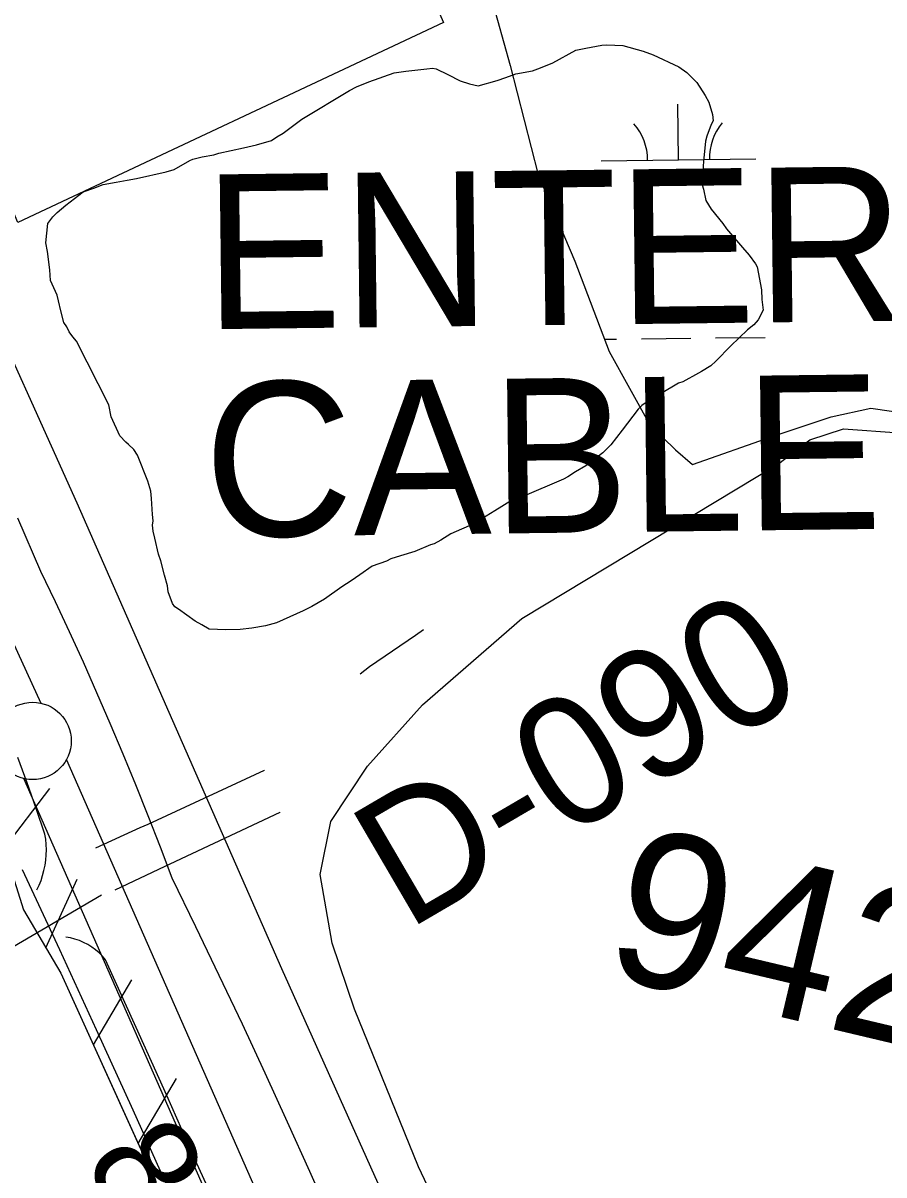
# Model space of a CAD drawing. Extents: x 3694830 to 3732949, y 415201 to 440970.
# Drawn here: x 3713542 to 3714099, y 437876 to 438621 of the extents above; entities that cross this region are included whole.
import ezdxf

# ---------------------------------------------------------------- set-up
doc = ezdxf.new("R2010")
doc.units = 0
for name, color, linetype in [('V-CHAN-NAID', 7, 'Continuous'), ('V-FLOD-BASE', 7, 'Continuous'), ('V-LEVE-TOET', 7, 'Continuous'), ('V-RIVR-EDGE', 7, 'Continuous'), ('V-RIVR-RANG', 7, 'Continuous'), ('V-RIVR-RANG-IDEN', 7, 'Continuous'), ('V-ROAD-CNTR', 7, 'Continuous'), ('V-RRAP-FSHR', 7, 'Continuous'), ('V-SITE-OTLN', 7, 'Continuous'), ('V-SITE-VEGE', 7, 'Continuous'), ('V-SURV-IDEN', 7, 'Continuous'), ('V-SURV-LINE', 7, 'Continuous'), ('V-UTIL-LINE', 7, 'Continuous'), ('V-WETL-SWMP', 7, 'Continuous')]:
    doc.layers.add(name, color=color, linetype=linetype)

msp = doc.modelspace()

# ---------------------------------------------------------------- linework, layer by layer
at = {"layer": 'V-FLOD-BASE'}
for points in [[(3713551.08, 438060.33), (3713552.5, 438063.36), (3713553.73, 438066.48), (3713554.78, 438069.67), (3713555.64, 438072.92), (3713556.32, 438076.23), (3713556.8, 438079.57), (3713557.08, 438082.94), (3713557.17, 438086.33), (3713557.07, 438089.72), (3713556.77, 438093.1), (3713556.28, 438096.46), (3713550.62, 438113.02), (3713544.77, 438129.5), (3713538.71, 438145.91)], [(3713690.4, 437805.05), (3713654.55, 437883.45), (3713635.06, 437927.46), (3713615.34, 437971.37), (3713595.4, 438015.18), (3713593.41, 438017.47), (3713591.26, 438019.6), (3713588.96, 438021.57), (3713586.52, 438023.36), (3713583.95, 438024.96), (3713581.27, 438026.36), (3713578.5, 438027.56), (3713575.65, 438028.55), (3713572.74, 438029.33), (3713569.77, 438029.88)]]:
    msp.add_lwpolyline(points, dxfattribs=at)
at = {"layer": 'V-LEVE-TOET'}
for points in [[(3713741.68, 437846.39), (3713727.54, 437878.3), (3713713.19, 437910.12), (3713698.64, 437941.86), (3713683.9, 437973.5), (3713668.97, 438005.05), (3713653.84, 438036.51), (3713638.51, 438067.88), (3713630.87, 438088.04), (3713623.04, 438108.14), (3713615.02, 438128.16), (3713606.82, 438148.11), (3713598.43, 438167.98), (3713589.85, 438187.77), (3713581.09, 438207.47), (3713572.15, 438227.1), (3713563.02, 438246.63), (3713553.71, 438266.09), (3713538.72, 438300.58)], [(3713541.56, 438073.59), (3713565.58, 438021.88), (3713589.4, 437970.08), (3713613.01, 437918.18), (3713636.42, 437866.19)]]:
    msp.add_lwpolyline(points, dxfattribs=at)
at = {"layer": 'V-RIVR-EDGE'}
msp.add_spline([(3712764.57, 438963.56), (3712781.04, 438936.14), (3712845.44, 438831.08), (3712877.4, 438773.58), (3712900.81, 438729.21), (3712930.97, 438675.78), (3712959.38, 438644.96), (3712991.86, 438615.49), (3713022.11, 438595.07), (3713032.03, 438586), (3713038.33, 438571.97), (3713040.09, 438553.43), (3713039.16, 438542.12), (3713040.03, 438528.1), (3713049.4, 438480.6), (3713055.23, 438457.53), (3713056.12, 438455.27), (3713064.7, 438451.18), (3713071.48, 438446.64), (3713075.5, 438429.9), (3713079.11, 438425.37), (3713090.86, 438420.82), (3713097.18, 438416.73), (3713099.86, 438407.23), (3713107.05, 438385.51), (3713112.43, 438370.12), (3713121.44, 438353.82), (3713138.57, 438336.15), (3713179.14, 438285.86), (3713213.83, 438233.32), (3713236.32, 438186.24), (3713252.5, 438146.41), (3713274.1, 438104.76), (3713297.95, 438059.48), (3713306.47, 438028.71), (3713313.18, 438000.66), (3713317.66, 437983.92), (3713324.41, 437970.34), (3713338.4, 437957.65), (3713350.15, 437954.9), (3713362.35, 437953.97), (3713384.51, 437954.37), (3713392.65, 437954.35), (3713397.61, 437949.81), (3713396.23, 437941.23), (3713391.68, 437929.03), (3713379.44, 437917.3), (3713365.41, 437909.65), (3713359.96, 437900.62), (3713359.48, 437890.67), (3713361.72, 437880.27), (3713365.77, 437872.57), (3713377.93, 437854), (3713377.9, 437839.54), (3713380.55, 437814.66), (3713385.02, 437794.75), (3713393.56, 437775.74), (3713410.24, 437752.64), (3713439.58, 437734.48), (3713452.67, 437723.6), (3713462.13, 437708.65), (3713469.74, 437679.7), (3713477.39, 437666.11), (3713494.54, 437651.6), (3713504.03, 437647.96), (3713509.88, 437638.9), (3713521.59, 437617.62), (3713537.32, 437582.31), (3713549.02, 437558.77), (3713562.97, 437530.7), (3713592.23, 437479.99), (3713609.78, 437445.13), (3713634.5, 437384.93), (3713650.7, 437352.79), (3713662.86, 437332.41), (3713677.28, 437313.39), (3713684.95, 437305.23), (3713699.82, 437285.75), (3713712.88, 437264.92), (3713746.24, 437224.59), (3713766.5, 437190.18), (3713791.72, 437148.07), (3713815.14, 437110.03), (3713839.47, 437076.51), (3713865.17, 437047.05), (3713904.37, 436990.44), (3713931.85, 436947.86), (3713955.25, 436903.95), (3713978.23, 436872.24), (3714023.27, 436800.69), (3714042.63, 436767.63), (3714055.26, 436753.13), (3714074.17, 436723.24), (3714090.83, 436692), (3714114.23, 436648.99), (3714175.91, 436539.41), (3714202.47, 436491.87), (3714226.77, 436446.6), (3714269.52, 436362.84), (3714291.11, 436319.38), (3714308.68, 436292.21), (3714337.06, 436249.18), (3714410.04, 436137.77), (3714442.93, 436092.92), (3714478.09, 436048.53), (3714520.92, 435998.68), (3714541.67, 435978.74), (3714574.59, 435943.39), (3714610.65, 435894.92), (3714639.95, 435859.12), (3714680.07, 435810.19), (3714715.69, 435771.67), (3714751.31, 435728.17), (3714781.06, 435690.12), (3714796.8, 435659.33), (3714804.87, 435629.47), (3714812.51, 435610.01), (3714829.18, 435584.65), (3714846.31, 435563.81), (3714881.47, 435520.31), (3714921.58, 435468.67), (3714947.72, 435433.33), (3714972.48, 435388.96), (3714983.71, 435360.45), (3715007.12, 435317.89), (3715035.51, 435278.48), (3715072.46, 435229.1), (3715106.71, 435181.09), (3715136, 435139.87), (3715164.37, 435093.68), (3715196.82, 435050.19), (3715238.73, 434994.02), (3715267.12, 434957.32), (3715313.95, 434875.82), (3715349.07, 434818.76), (3715367.94, 434770.33), (3715397.22, 434725.95), (3715428.78, 434685.18), (3715443.21, 434669.77), (3715456.74, 434658.43), (3715463.05, 434650.73), (3715463.93, 434640.33), (3715467.95, 434619.97), (3715475.59, 434599.6), (3715512.55, 434551.13), (3715543.63, 434503.58)], degree=3, dxfattribs=at)
at = {"layer": 'V-RIVR-RANG'}
msp.add_line((3713592.78, 438057), (3712885.87, 437641.46), dxfattribs=at)
at = {"layer": 'V-ROAD-CNTR'}
msp.add_lwpolyline([(3713275.61, 438977.65), (3713440, 438613.84), (3713576.92, 438310.59), (3713709.1, 438009.44), (3713851.65, 437692.14), (3714043.47, 437268.89), (3714118.61, 437106.67), (3714217.99, 436917.59), (3714352.54, 436698.41), (3714456.15, 436537.31)], dxfattribs=at)
at = {"layer": 'V-RRAP-FSHR'}
for p, q in [((3713529.88, 438087.01), (3713559.52, 438125.81)), ((3713556.9, 438022.9), (3713577.14, 438067.34)), ((3713587.64, 437960.1), (3713612.48, 438002.14)), ((3713616.57, 437896.36), (3713641.42, 437938.4))]:
    msp.add_line(p, q, dxfattribs=at)
for points in [[(3713100.37, 438966.5), (3713238.81, 438709.89), (3713359.2, 438476.13), (3713506.54, 438160.49), (3713542.47, 438047.39), (3713566.59, 438006.46), (3713641.56, 437841.32), (3713763.07, 437572.06), (3713789.81, 437513.9), (3713802.99, 437374.75), (3713811.84, 437313.67), (3713972.6, 437015.82), (3714145.02, 436718.76), (3714344.78, 436359.02)], [(3713410.4, 438366.45), (3713506.54, 438160.49), (3713542.47, 438047.39), (3713566.59, 438006.46), (3713617.84, 437893.56)]]:
    msp.add_lwpolyline(points, dxfattribs=at)
at = {"layer": 'V-SITE-OTLN'}
msp.add_lwpolyline([(3713538.69, 438491.7), (3713435.33, 438737.95), (3713712.29, 438849.74), (3713813.95, 438621.02)], close=True, dxfattribs=at)
at = {"layer": 'V-SITE-VEGE'}
for points in [[(3713807.98, 438283.94), (3713805.64, 438283.45), (3713795.38, 438279.16), (3713786.04, 438276.27), (3713779.97, 438274.35), (3713777.17, 438272.92), (3713767.83, 438269.56), (3713759.92, 438263.88), (3713754.34, 438260.09), (3713748.28, 438256.29), (3713737.11, 438248.24), (3713728.72, 438243.49), (3713723.13, 438240.64), (3713705.87, 438233.01), (3713698.87, 438231.07), (3713689.98, 438229.6), (3713682.5, 438228.6), (3713673.14, 438228.52), (3713662.37, 438228.9), (3713657.66, 438231.67), (3713653.43, 438233.98), (3713642.6, 438241.85), (3713640.25, 438243.23), (3713638.82, 438245.56), (3713635.95, 438253.03), (3713635.45, 438256.77), (3713633.52, 438263.77), (3713631.1, 438273.12), (3713629.67, 438277.32), (3713627.24, 438287.6), (3713626.26, 438292.27), (3713625.76, 438296.01), (3713626.21, 438298.83), (3713625.71, 438303.03), (3713625.15, 438313.33), (3713624.65, 438318.01), (3713622.72, 438324.55), (3713616.03, 438341.34), (3713613.66, 438345.07), (3713610.35, 438348.32), (3713608.47, 438349.71), (3713604.69, 438353.89), (3713598.97, 438366.02), (3713597.5, 438373.96), (3713576.56, 438414.99), (3713574.2, 438417.78), (3713571.83, 438421.04), (3713570.4, 438424.3), (3713568.5, 438427.09), (3713566.57, 438434.57), (3713565.11, 438441.11), (3713564.15, 438444.85), (3713559.85, 438454.18), (3713559.33, 438461.19), (3713557.83, 438472.89), (3713556.84, 438478.49), (3713558.14, 438491.15), (3713561.39, 438495.38), (3713564.17, 438498.22), (3713569.75, 438502.95), (3713580.92, 438511.47), (3713587.92, 438513.86), (3713593.98, 438516.25), (3713602.4, 438517.73), (3713609.41, 438519.19), (3713615.49, 438520.18), (3713634.65, 438524.55), (3713639.79, 438526), (3713650.04, 438531.7), (3713651.9, 438532.65), (3713657.98, 438534.1), (3713665.45, 438535.57), (3713668.72, 438536.53), (3713684.61, 438539.94), (3713693.02, 438541.88), (3713702.83, 438544.77), (3713706.09, 438547.14), (3713710.28, 438549.52), (3713722.38, 438558.51), (3713753.13, 438577.02), (3713757.79, 438579.4), (3713765.72, 438582.75), (3713782.06, 438588.5), (3713789.54, 438589.5), (3713803.1, 438591.01), (3713806.85, 438591.51), (3713809.19, 438591.06), (3713816.71, 438587.38), (3713824.7, 438583.23), (3713830.81, 438581.41), (3713836.44, 438580.05), (3713848.58, 438583.43), (3713854.18, 438585.35), (3713860.71, 438587.74), (3713871.47, 438589.7), (3713876.6, 438591.62), (3713884.53, 438594.96), (3713899.45, 438603.04), (3713905.99, 438604.5), (3713916.27, 438606.46), (3713919.55, 438606.49)], [(3713919.55, 438606.49), (3713929.85, 438606.1), (3713942.99, 438602.47), (3713949.56, 438600.18), (3713966.01, 438592.35), (3713971.19, 438588.65), (3713977.8, 438582.15), (3713983.02, 438573.77), (3713985.39, 438569.58), (3713987.8, 438561.64), (3713988.3, 438557.43), (3713986.92, 438555.08), (3713984.17, 438547.56), (3713983.26, 438544.28), (3713981.97, 438531.16), (3713981.55, 438525.07), (3713981.15, 438516.17), (3713982.11, 438513.37), (3713983.58, 438505.89), (3713986.9, 438500.3), (3713994.47, 438491), (3713996.84, 438487.74), (3714007.24, 438475.66), (3714011.49, 438470.54), (3714015.75, 438464.96), (3714016.7, 438463.09), (3714019.64, 438448.14), (3714019.69, 438442.05), (3714020.68, 438435.04), (3714017.45, 438428.92), (3714014.67, 438425.62), (3714010.48, 438422.31), (3713999.8, 438411.92), (3713990.05, 438402.01), (3713986.8, 438399.18), (3713980.75, 438395.38), (3713978.88, 438394.43), (3713968.63, 438388.73), (3713965.83, 438387.77), (3713954.65, 438381.12), (3713949.05, 438378.27), (3713942.07, 438373.53), (3713939.75, 438371.17), (3713929.56, 438357.51), (3713922.15, 438348.08), (3713917.04, 438342.89), (3713905.87, 438334.37), (3713899.35, 438330.57), (3713894.23, 438327.25), (3713891.43, 438325.82), (3713864.84, 438314.37), (3713857.84, 438311.97), (3713847.13, 438305.33), (3713841.54, 438302.01), (3713834.09, 438297.26), (3713818.69, 438290.58), (3713812.17, 438286.31), (3713807.98, 438283.94)], [(3713923.14, 437616.6), (3713797.8, 437881.38), (3713756.43, 437983.16), (3713742.04, 438025.91), (3713734.27, 438070.28), (3713741.01, 438104.63), (3713764.88, 438140.29), (3713800.41, 438179.95), (3713864.64, 438235.82), (3714030.84, 438336), (3714050.89, 438351.27), (3714072.52, 438358.32), (3714108.61, 438355.69), (3714138.33, 438343.47), (3714191.59, 438312.72), (3714257.5, 438260.26), (3714312.47, 438210.83), (3714368.97, 438164.52), (3714444.31, 438102.78), (3714499.3, 438051.79), (3714554.39, 437986.76), (3714605.1, 437887.4), (3714638.43, 437815.96)]]:
    msp.add_lwpolyline(points, dxfattribs=at)
at = {"layer": 'V-SURV-LINE'}
for points in [[(3713193.07, 438968.67), (3713553.64, 438181)], [(3713570.1, 438144.35), (3713839.75, 437531.82)], [(3713812.29, 437519.74), (3713542.63, 438132.27)]]:
    msp.add_lwpolyline(points, dxfattribs=at)
msp.add_circle((3713548.31, 438156.6), 25, dxfattribs=at)
at = {"layer": 'V-UTIL-LINE'}
for points in [[(3713760.03, 438200.04), (3713766.16, 438204.72), (3713795.82, 438225.01), (3713800.93, 438228.66)], [(3713589.21, 438087.56), (3713617.9, 438100.66), (3713623.02, 438102.75), (3713698.32, 438137.83), (3713698.32, 438137.83)], [(3713601.77, 438060.42), (3713634.04, 438075.59), (3713637.12, 438077.16), (3713708.31, 438110.66), (3713708.31, 438110.66)]]:
    msp.add_lwpolyline(points, dxfattribs=at)
at = {"layer": 'V-WETL-SWMP'}
for p, q in [((3713835.89, 438669.26), (3713856.95, 438593.15)), ((3713856.95, 438593.15), (3713875.24, 438522.48)), ((3713965.89, 438532.26), (3713965.46, 438568.26)), ((3713915.89, 438531.66), (3714015.88, 438532.86)), ((3713875.24, 438522.48), (3713898.85, 438466.83)), ((3713954.07, 438516.69), (3713978.07, 438516.97)), ((3713898.85, 438466.83), (3713921.12, 438408.44)), ((3713918.15, 438416.25), (3713925.86, 438416.34)), ((3713941.86, 438416.53), (3713973.85, 438416.91)), ((3713989.85, 438417.11), (3714021.85, 438417.49)), ((3713921.12, 438408.44), (3713947.39, 438360.99)), ((3714064.49, 438366.04), (3714090.32, 438371.7)), ((3714090.32, 438371.7), (3714117.6, 438367.84)), ((3714026.46, 438353.47), (3714064.49, 438366.04)), ((3713947.39, 438360.99), (3713963.87, 438344.78)), ((3713974.85, 438335.33), (3714026.46, 438353.47)), ((3713963.87, 438344.78), (3713974.85, 438335.33))]:
    msp.add_line(p, q, dxfattribs=at)
for centre, start, end in [((3713910.64, 438532.08), 359.91153, 41.45519), ((3714021.12, 438533.39), 139.91153, 181.45519)]:
    msp.add_arc(centre, 35.25, start, end, dxfattribs=at)

# ---------------------------------------------------------------- texts
at = {"layer": 'V-CHAN-NAID'}
for s, p in [('ENTERGY SUBMERGED', (3713659.51, 438422.7)), ('CABLES (63.5) (2)', (3713659.52, 438288.36))]:
    msp.add_text(s, height=100, rotation=0.69792, dxfattribs=at).set_placement(p)
at = {"layer": 'V-RIVR-RANG'}
msp.add_text('8.6', height=67, rotation=301.24833, dxfattribs=at).set_placement((3713580.21, 437885.04))
at = {"layer": 'V-RIVR-RANG-IDEN'}
msp.add_text('D-090', height=83, rotation=30.30733, dxfattribs=at).set_placement((3713790.12, 438033.65))
at = {"layer": 'V-SURV-IDEN'}
msp.add_text('942+29.8', height=100, rotation=346.68639, dxfattribs=at).set_placement((3713915.03, 438005.87))

doc.saveas('drawing.dxf')
